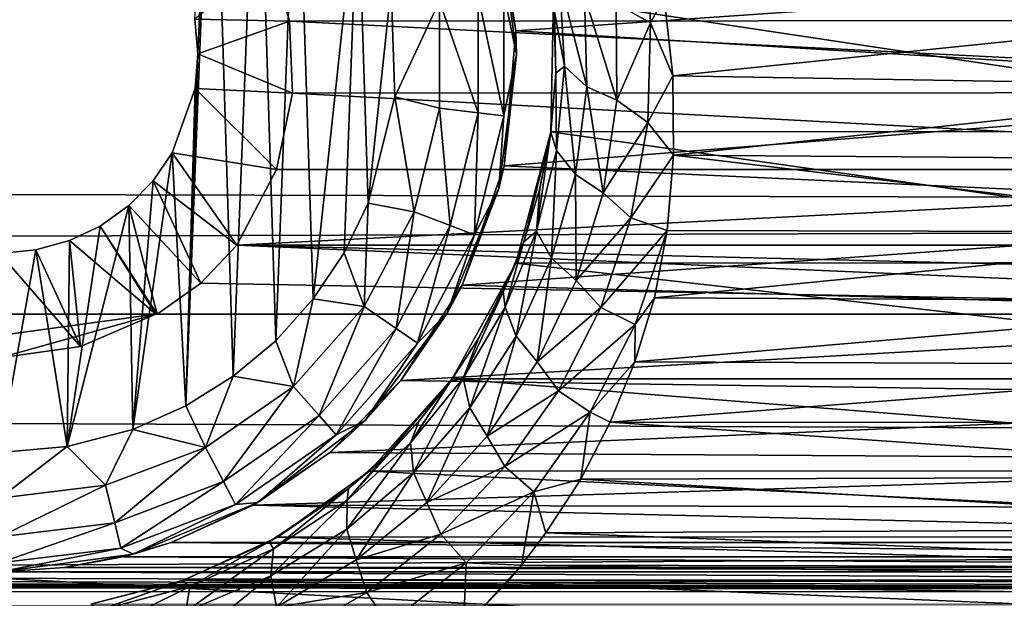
# Model space of a CAD drawing. Header units: metres. Extents: x -95 to 103, y -12 to 12.
# Tile 317 of 520: x -24.15 to -21.67, y -8.51 to -7.05. Entities that reach past the tile are written whole.
import ezdxf

# ---------------------------------------------------------------- set-up
doc = ezdxf.new("R2010")
doc.units = ezdxf.units.M
doc.layers.add('solid_P74500', color=7, linetype='CONTINUOUS')
doc.layers.add('solid_P74500_01', color=7, linetype='CONTINUOUS')

msp = doc.modelspace()

# ---------------------------------------------------------------- linework, layer by layer
at = {"layer": 'solid_P74500'}
for points in [[(-11.7, -9.123637, 0.5), (-88, -5.05, 0.5), (-88, -9.123637, 0.5)], [(-11.7, -9.123637, 0.5), (-12.2, -5.05, 0.5), (-88, -5.05, 0.5)], [(-19.663668, -5.295372, -1.8), (-19.442997, -5.406663, -1.8), (-85.675003, -7.792304, -1.8)], [(-24.196892, -5.444916, -1.8), (-19.663668, -5.295372, -1.8), (-85.675003, -7.792304, -1.8)], [(-19.442997, -5.406663, -1.8), (-19.196892, -5.444916, -1.8), (-85.675003, -7.792304, -1.8)], [(-16.783161, -6, -1.8), (-85.675003, -7.792304, -1.8), (-19.196892, -5.444916, -1.8)], [(92.5, -6.166949, 10.871941), (-94.018356, -5.654152, 11.148119), (-94.018356, -7.322209, 10.130905)], [(-16.74332, -6.246104, -1.8), (-85.675003, -7.792304, -1.8), (-16.783161, -6, -1.8)], [(92.5, -7.774915, 9.787399), (92.5, -6.166949, 10.871941), (-94.018356, -7.322209, 10.130905)], [(-16.74332, -6.246104, -1.8), (-16.630293, -6.464035, -1.8), (-85.675003, -7.792304, -1.8)], [(-23.663015, -6.296785, -11.8), (-23.731501, -8.022584, -11.8), (-23.70072, -7.137952, -11.8)], [(-23.663015, -6.296785, -11.8), (-23.611973, -7.948541, -11.8), (-23.731501, -8.022584, -11.8)], [(-23.663015, -6.296785, -11.8), (-23.70072, -7.137952, -11.8), (-23.708231, -7.050595, -11.8)], [(-23.663015, -6.296785, -11.8), (-23.550756, -6.379436, -11.8), (-23.611973, -7.948541, -11.8)], [(-23.550756, -6.379436, -11.8), (-23.505365, -7.859296, -11.8), (-23.611973, -7.948541, -11.8)], [(-23.550756, -6.379436, -11.8), (-23.451893, -6.47681, -11.8), (-23.505365, -7.859296, -11.8)], [(-16.630293, -6.464035, -1.8), (-16.456795, -6.635807, -1.8), (-85.675003, -7.792304, -1.8)], [(-23.451893, -6.47681, -11.8), (-23.411119, -7.75403, -11.8), (-23.505365, -7.859296, -11.8)], [(-23.451893, -6.47681, -11.8), (-23.298901, -6.706655, -11.8), (-23.411119, -7.75403, -11.8)], [(-16.456795, -6.635807, -1.8), (-16.239395, -6.74545, -1.8), (-85.675003, -7.792304, -1.8)], [(-23.298901, -6.706655, -11.8), (-23.33312, -7.638491, -11.8), (-23.411119, -7.75403, -11.8)], [(-23.298901, -6.706655, -11.8), (-23.272678, -7.51358, -11.8), (-23.33312, -7.638491, -11.8)], [(-23.298901, -6.706655, -11.8), (-23.214642, -6.969674, -11.8), (-23.272678, -7.51358, -11.8)], [(-16.239395, -6.74545, -1.8), (-15.996938, -6.783135, -1.8), (-85.675003, -7.792304, -1.8)], [(-20.479868, -6.912105, -7.087511), (-22.901663, -7.079847, -6.919954), (-22.958427, -6.754923, -7.237473)], [(-22.944296, -6.803535, -11.5), (-22.958427, -6.754923, -7.237473), (-22.901663, -7.079847, -6.919954)], [(-15.996938, -6.783135, -1.8), (-14.325, -7.792304, -1.8), (-85.675003, -7.792304, -1.8)], [(-22.944296, -6.803535, -11.5), (-22.901663, -7.079847, -6.919954), (-22.9, -7.14, -11.5)], [(-22.944296, -6.803535, -11.5), (-22.9, -7.14, -11.5), (-22.932058, -6.986044, -11.614588)], [(-22.649437, -7.01205, -10.315083), (-22.573818, -6.807538, -10.483674), (-22.563505, -7.059977, -10.311169)], [(-22.563505, -7.059977, -10.311169), (-22.573818, -6.807538, -10.483674), (-22.528345, -6.995755, -10.359026)], [(-23.708231, -7.050595, -11.8), (-23.470367, -7.055848, -5.089697), (-23.516211, -6.893729, -5.307212)], [(-23.516211, -6.893729, -5.307212), (-19.92926, -7.053593, -5.092822), (-19.88271, -6.891102, -5.310623)], [(-23.516211, -6.893729, -5.307212), (-23.470367, -7.055848, -5.089697), (-19.92926, -7.053593, -5.092822)], [(-20.479868, -6.912105, -7.087511), (-20.497097, -7.226824, -6.766446), (-22.901663, -7.079847, -6.919954)], [(-22.791502, -6.951386, -10.188494), (-22.779131, -7.169089, -10.008069), (-22.804144, -7.032359, -9.98555)], [(-22.723185, -7.220601, -10.081889), (-22.779131, -7.169089, -10.008069), (-22.791502, -6.951386, -10.188494)], [(-22.728838, -6.991468, -10.263994), (-22.723185, -7.220601, -10.081889), (-22.791502, -6.951386, -10.188494)], [(-23.214642, -6.969674, -11.8), (-23.205721, -7.245715, -11.8), (-23.272678, -7.51358, -11.8)], [(-23.093323, -7.005625, -11.777164), (-23.205721, -7.245715, -11.8), (-23.214642, -6.969674, -11.8)], [(-22.996624, -6.993884, -11.712049), (-22.996624, -7.286117, -11.712049), (-23.093323, -7.005625, -11.777164)], [(-22.932058, -6.986044, -11.614588), (-22.932058, -7.293956, -11.614588), (-22.996624, -6.993884, -11.712049)], [(-22.932058, -7.293956, -11.614588), (-22.996624, -7.286117, -11.712049), (-22.996624, -6.993884, -11.712049)], [(-22.9, -7.14, -11.5), (-22.932058, -7.293956, -11.614588), (-22.932058, -6.986044, -11.614588)], [(-20.586447, -7.333337, -8.858452), (-22.807261, -6.998838, -9.125035), (-22.813648, -7.334234, -8.857709)], [(-22.800766, -7.186298, -9.850593), (-22.813648, -7.334234, -8.857709), (-22.807261, -6.998838, -9.125035)], [(-20.586447, -7.333337, -8.858452), (-20.592617, -6.99762, -9.125969), (-22.807261, -6.998838, -9.125035)], [(-22.800766, -7.186298, -9.850593), (-22.807261, -6.998838, -9.125035), (-22.804144, -7.032359, -9.98555)], [(-22.728838, -6.991468, -10.263994), (-22.649437, -7.01205, -10.315083), (-22.647764, -7.254578, -10.131841)], [(-22.728838, -6.991468, -10.263994), (-22.647764, -7.254578, -10.131841), (-22.723185, -7.220601, -10.081889)], [(-22.563505, -7.059977, -10.311169), (-22.528345, -6.995755, -10.359026), (-22.50672, -7.193116, -10.222968)], [(-20.873526, -7.026005, -10.338532), (-22.50672, -7.193116, -10.222968), (-22.528345, -6.995755, -10.359026)], [(-23.093323, -7.005625, -11.777164), (-23.093323, -7.274375, -11.777164), (-23.205721, -7.245715, -11.8)], [(-22.996624, -7.286117, -11.712049), (-23.093323, -7.274375, -11.777164), (-23.093323, -7.005625, -11.777164)], [(-22.647764, -7.254578, -10.131841), (-22.649437, -7.01205, -10.315083), (-22.563505, -7.059977, -10.311169)], [(-20.873526, -7.026005, -10.338532), (-20.896179, -7.219656, -10.204243), (-22.50672, -7.193116, -10.222968)], [(-23.708231, -7.050595, -11.8), (-23.70072, -7.137952, -11.8), (-23.470367, -7.055848, -5.089697)], [(-23.470367, -7.055848, -5.089697), (-19.937403, -7.234941, -4.831732), (-19.92926, -7.053593, -5.092822)], [(-22.779131, -7.169089, -10.008069), (-22.800766, -7.186298, -9.850593), (-22.804144, -7.032359, -9.98555)], [(-23.70072, -7.137952, -11.8), (-23.462757, -7.236759, -4.829008), (-23.470367, -7.055848, -5.089697)], [(-23.470367, -7.055848, -5.089697), (-23.462757, -7.236759, -4.829008), (-19.937403, -7.234941, -4.831732)], [(-22.647764, -7.254578, -10.131841), (-22.563505, -7.059977, -10.311169), (-22.569752, -7.310497, -10.129162)], [(-22.569752, -7.310497, -10.129162), (-22.563505, -7.059977, -10.311169), (-22.50672, -7.193116, -10.222968)], [(-20.497097, -7.226824, -6.766446), (-22.930643, -7.419484, -6.554484), (-22.901663, -7.079847, -6.919954)], [(-22.9, -7.14, -11.5), (-22.901663, -7.079847, -6.919954), (-22.930643, -7.419484, -6.554484)], [(-23.731501, -8.022584, -11.8), (-23.707512, -7.225389, -11.8), (-23.70072, -7.137952, -11.8)], [(-23.70072, -7.137952, -11.8), (-23.707512, -7.225389, -11.8), (-23.462757, -7.236759, -4.829008)], [(-22.9, -7.14, -11.5), (-22.930643, -7.419484, -6.554484), (-22.944296, -7.476465, -11.5)], [(-22.9, -7.14, -11.5), (-22.944296, -7.476465, -11.5), (-22.932058, -7.293956, -11.614588)], [(-22.779131, -7.169089, -10.008069), (-22.799307, -7.380833, -9.821578), (-22.800766, -7.186298, -9.850593)], [(-22.751802, -7.441659, -9.894217), (-22.799307, -7.380833, -9.821578), (-22.779131, -7.169089, -10.008069)], [(-22.723185, -7.220601, -10.081889), (-22.751802, -7.441659, -9.894217), (-22.779131, -7.169089, -10.008069)], [(-22.813675, -7.335206, -9.716931), (-22.813648, -7.334234, -8.857709), (-22.800766, -7.186298, -9.850593)], [(-22.799307, -7.380833, -9.821578), (-22.813675, -7.335206, -9.716931), (-22.800766, -7.186298, -9.850593)], [(-22.569752, -7.310497, -10.129162), (-22.50672, -7.193116, -10.222968), (-22.505617, -7.392566, -10.079681)], [(-20.896179, -7.219656, -10.204243), (-22.505617, -7.392566, -10.079681), (-22.50672, -7.193116, -10.222968)], [(-23.707512, -7.225389, -11.8), (-23.765335, -7.386765, -11.8), (-23.503441, -7.428859, -4.52792)], [(-23.731501, -8.022584, -11.8), (-23.765335, -7.386765, -11.8), (-23.707512, -7.225389, -11.8)], [(-23.707512, -7.225389, -11.8), (-23.503441, -7.428859, -4.52792), (-23.462757, -7.236759, -4.829008)], [(-20.497097, -7.226824, -6.766446), (-20.438789, -7.534208, -6.422535), (-22.930643, -7.419484, -6.554484)], [(-22.723185, -7.220601, -10.081889), (-22.682379, -7.487505, -9.943369), (-22.751802, -7.441659, -9.894217)], [(-22.723185, -7.220601, -10.081889), (-22.647764, -7.254578, -10.131841), (-22.682379, -7.487505, -9.943369)], [(-20.896179, -7.219656, -10.204243), (-20.898142, -7.404456, -10.07095), (-22.505617, -7.392566, -10.079681)], [(-23.462757, -7.236759, -4.829008), (-23.503441, -7.428859, -4.52792), (-19.896606, -7.428674, -4.528224)], [(-23.462757, -7.236759, -4.829008), (-19.896606, -7.428674, -4.528224), (-19.937403, -7.234941, -4.831732)], [(-23.157639, -7.535316, -11.777164), (-23.272678, -7.51358, -11.8), (-23.205721, -7.245715, -11.8)], [(-23.093323, -7.274375, -11.777164), (-23.157639, -7.535316, -11.777164), (-23.205721, -7.245715, -11.8)], [(-23.066559, -7.569858, -11.712049), (-23.157639, -7.535316, -11.777164), (-23.093323, -7.274375, -11.777164)], [(-22.996624, -7.286117, -11.712049), (-23.066559, -7.569858, -11.712049), (-23.093323, -7.274375, -11.777164)], [(-22.682379, -7.487505, -9.943369), (-22.647764, -7.254578, -10.131841), (-22.569752, -7.310497, -10.129162)], [(-23.005747, -7.59292, -11.614588), (-23.066559, -7.569858, -11.712049), (-22.996624, -7.286117, -11.712049)], [(-22.932058, -7.293956, -11.614588), (-23.005747, -7.59292, -11.614588), (-22.996624, -7.286117, -11.712049)], [(-22.944296, -7.476465, -11.5), (-23.005747, -7.59292, -11.614588), (-22.932058, -7.293956, -11.614588)], [(92.5, -7.774915, 9.787399), (-94.018356, -7.322209, 10.130905), (-94.018356, -8.811388, 8.866197)], [(-22.682379, -7.487505, -9.943369), (-22.569752, -7.310497, -10.129162), (-22.61249, -7.550188, -9.942719)], [(-22.61249, -7.550188, -9.942719), (-22.569752, -7.310497, -10.129162), (-22.505617, -7.392566, -10.079681)], [(-20.498732, -7.66248, -8.575336), (-22.813648, -7.334234, -8.857709), (-22.901981, -7.664145, -8.573849)], [(-22.881287, -7.610103, -9.453986), (-22.901981, -7.664145, -8.573849), (-22.813648, -7.334234, -8.857709)], [(-22.881287, -7.610103, -9.453986), (-22.813648, -7.334234, -8.857709), (-22.841045, -7.476516, -9.58516)], [(-22.849625, -7.583471, -9.631876), (-22.841045, -7.476516, -9.58516), (-22.813675, -7.335206, -9.716931)], [(-22.799307, -7.380833, -9.821578), (-22.849625, -7.583471, -9.631876), (-22.813675, -7.335206, -9.716931)], [(-22.841045, -7.476516, -9.58516), (-22.813648, -7.334234, -8.857709), (-22.813675, -7.335206, -9.716931)], [(-20.498732, -7.66248, -8.575336), (-20.586447, -7.333337, -8.858452), (-22.813648, -7.334234, -8.857709)], [(-23.864315, -8.081974, -11.8), (-23.813555, -7.457164, -11.8), (-23.765335, -7.386765, -11.8)], [(-23.731501, -8.022584, -11.8), (-23.864315, -8.081974, -11.8), (-23.765335, -7.386765, -11.8)], [(-23.765335, -7.386765, -11.8), (-23.813555, -7.457164, -11.8), (-23.603058, -7.619055, -4.2)], [(-23.765335, -7.386765, -11.8), (-23.603058, -7.619055, -4.2), (-23.503441, -7.428859, -4.52792)], [(-22.811712, -7.65134, -9.703913), (-22.849625, -7.583471, -9.631876), (-22.799307, -7.380833, -9.821578)], [(-22.751802, -7.441659, -9.894217), (-22.811712, -7.65134, -9.703913), (-22.799307, -7.380833, -9.821578)], [(-22.61249, -7.550188, -9.942719), (-22.505617, -7.392566, -10.079681), (-22.52124, -7.581886, -9.938058)], [(-20.878618, -7.586365, -9.93464), (-22.52124, -7.581886, -9.938058), (-22.505617, -7.392566, -10.079681)], [(-20.898142, -7.404456, -10.07095), (-20.878618, -7.586365, -9.93464), (-22.505617, -7.392566, -10.079681)], [(-20.438789, -7.534208, -6.422535), (-23.036322, -7.719775, -6.19799), (-22.930643, -7.419484, -6.554484)], [(-22.944296, -7.476465, -11.5), (-22.930643, -7.419484, -6.554484), (-23.036322, -7.719775, -6.19799)], [(-23.603058, -7.619055, -4.2), (-19.796942, -7.619055, -4.2), (-19.896606, -7.428674, -4.528224)], [(-23.503441, -7.428859, -4.52792), (-23.603058, -7.619055, -4.2), (-19.896606, -7.428674, -4.528224)], [(-22.751802, -7.441659, -9.894217), (-22.749861, -7.707339, -9.752658), (-22.811712, -7.65134, -9.703913)], [(-22.751802, -7.441659, -9.894217), (-22.682379, -7.487505, -9.943369), (-22.749861, -7.707339, -9.752658)], [(-23.813555, -7.457164, -11.8), (-23.874678, -7.519121, -11.8), (-23.693855, -7.714148, -4.2)], [(-23.864315, -8.081974, -11.8), (-23.874678, -7.519121, -11.8), (-23.813555, -7.457164, -11.8)], [(-23.813555, -7.457164, -11.8), (-23.693855, -7.714148, -4.2), (-23.603058, -7.619055, -4.2)], [(-22.944296, -7.476465, -11.5), (-23.036322, -7.719775, -6.19799), (-23.074167, -7.79, -11.5)], [(-22.944296, -7.476465, -11.5), (-23.074167, -7.79, -11.5), (-23.005747, -7.59292, -11.614588)], [(-22.849625, -7.583471, -9.631876), (-22.881287, -7.610103, -9.453986), (-22.841045, -7.476516, -9.58516)], [(-22.749861, -7.707339, -9.752658), (-22.682379, -7.487505, -9.943369), (-22.61249, -7.550188, -9.942719)], [(-24.029669, -8.125382, -11.8), (-23.946199, -7.570744, -11.8), (-23.874678, -7.519121, -11.8)], [(-23.864315, -8.081974, -11.8), (-24.029669, -8.125382, -11.8), (-23.874678, -7.519121, -11.8)], [(-23.874678, -7.519121, -11.8), (-23.946199, -7.570744, -11.8), (-23.802942, -7.792304, -4.2)], [(-23.874678, -7.519121, -11.8), (-23.802942, -7.792304, -4.2), (-23.693855, -7.714148, -4.2)], [(-23.282534, -7.773282, -11.777164), (-23.33312, -7.638491, -11.8), (-23.272678, -7.51358, -11.8)], [(-23.157639, -7.535316, -11.777164), (-23.282534, -7.773282, -11.777164), (-23.272678, -7.51358, -11.8)], [(-23.202366, -7.828617, -11.712049), (-23.282534, -7.773282, -11.777164), (-23.157639, -7.535316, -11.777164)], [(-23.066559, -7.569858, -11.712049), (-23.202366, -7.828617, -11.712049), (-23.157639, -7.535316, -11.777164)], [(-20.438789, -7.534208, -6.422535), (-20.322247, -7.796174, -6.101778), (-23.036322, -7.719775, -6.19799)], [(-24.029669, -8.125382, -11.8), (-24.023687, -7.607516, -11.8), (-23.946199, -7.570744, -11.8)], [(-23.946199, -7.570744, -11.8), (-24.023687, -7.607516, -11.8), (-23.806299, -7.792304, -4.3)], [(-23.946199, -7.570744, -11.8), (-23.806299, -7.792304, -4.3), (-23.802942, -7.792304, -4.2)], [(-23.14884, -7.865563, -11.614588), (-23.202366, -7.828617, -11.712049), (-23.066559, -7.569858, -11.712049)], [(-23.005747, -7.59292, -11.614588), (-23.14884, -7.865563, -11.614588), (-23.066559, -7.569858, -11.712049)], [(-22.749861, -7.707339, -9.752658), (-22.61249, -7.550188, -9.942719), (-22.688335, -7.775744, -9.754708)], [(-22.688335, -7.775744, -9.754708), (-22.61249, -7.550188, -9.942719), (-22.52124, -7.581886, -9.938058)], [(-23.074167, -7.79, -11.5), (-23.14884, -7.865563, -11.614588), (-23.005747, -7.59292, -11.614588)], [(-22.849625, -7.583471, -9.631876), (-22.928406, -7.774872, -9.441754), (-22.881287, -7.610103, -9.453986)], [(-22.900726, -7.847462, -9.513848), (-22.928406, -7.774872, -9.441754), (-22.849625, -7.583471, -9.631876)], [(-22.811712, -7.65134, -9.703913), (-22.900726, -7.847462, -9.513848), (-22.849625, -7.583471, -9.631876)], [(-22.688335, -7.775744, -9.754708), (-22.52124, -7.581886, -9.938058), (-22.601965, -7.818579, -9.751169)], [(-22.601965, -7.818579, -9.751169), (-22.52124, -7.581886, -9.938058), (-22.55304, -7.75146, -9.806369)], [(-20.878618, -7.586365, -9.93464), (-22.55304, -7.75146, -9.806369), (-22.52124, -7.581886, -9.938058)], [(-20.878618, -7.586365, -9.93464), (-20.842899, -7.76013, -9.799509), (-22.55304, -7.75146, -9.806369)], [(-23.99567, -7.873975, -4.3), (-24.023687, -7.607516, -11.8), (-24.108171, -7.630482, -11.8)], [(-24.029669, -8.125382, -11.8), (-24.108171, -7.630482, -11.8), (-24.023687, -7.607516, -11.8)], [(-23.99567, -7.873975, -4.3), (-23.806299, -7.792304, -4.3), (-24.023687, -7.607516, -11.8)], [(-23.693855, -7.714148, -4.2), (-19.597059, -7.792304, -4.2), (-23.603058, -7.619055, -4.2)], [(-19.706144, -7.714148, -4.2), (-23.603058, -7.619055, -4.2), (-19.597059, -7.792304, -4.2)], [(-19.706144, -7.714148, -4.2), (-19.796942, -7.619055, -4.2), (-23.603058, -7.619055, -4.2)], [(-22.93313, -7.735852, -9.327235), (-22.901981, -7.664145, -8.573849), (-22.881287, -7.610103, -9.453986)], [(-22.928406, -7.774872, -9.441754), (-22.93313, -7.735852, -9.327235), (-22.881287, -7.610103, -9.453986)], [(-23.99567, -7.873975, -4.3), (-24.108171, -7.630482, -11.8), (-24.200001, -7.64, -11.8)], [(-24.200001, -8.14, -11.8), (-24.200001, -7.64, -11.8), (-24.108171, -7.630482, -11.8)], [(-24.029669, -8.125382, -11.8), (-24.200001, -8.14, -11.8), (-24.108171, -7.630482, -11.8)], [(-23.99567, -7.873975, -4.3), (-24.200001, -7.64, -11.8), (-24.200001, -7.901906, -4.3)], [(-23.282534, -7.773282, -11.777164), (-23.411119, -7.75403, -11.8), (-23.33312, -7.638491, -11.8)], [(-20.338629, -7.95457, -8.305107), (-22.901981, -7.664145, -8.573849), (-23.061813, -7.955187, -8.304517)], [(-22.995277, -7.853193, -9.206408), (-23.061813, -7.955187, -8.304517), (-22.901981, -7.664145, -8.573849)], [(-22.995277, -7.853193, -9.206408), (-22.901981, -7.664145, -8.573849), (-22.93313, -7.735852, -9.327235)], [(-20.338629, -7.95457, -8.305107), (-20.498732, -7.66248, -8.575336), (-22.901981, -7.664145, -8.573849)], [(-22.811712, -7.65134, -9.703913), (-22.847647, -7.911808, -9.562632), (-22.900726, -7.847462, -9.513848)], [(-22.811712, -7.65134, -9.703913), (-22.749861, -7.707339, -9.752658), (-22.847647, -7.911808, -9.562632)], [(-23.693855, -7.714148, -4.2), (-23.802942, -7.792304, -4.2), (-19.597059, -7.792304, -4.2)], [(-20.322247, -7.796174, -6.101778), (-23.190538, -7.959395, -5.887106), (-23.036322, -7.719775, -6.19799)], [(-23.074167, -7.79, -11.5), (-23.036322, -7.719775, -6.19799), (-23.190538, -7.959395, -5.887106)], [(-22.847647, -7.911808, -9.562632), (-22.749861, -7.707339, -9.752658), (-22.688335, -7.775744, -9.754708)], [(-23.034235, -7.95298, -9.254184), (-22.995277, -7.853193, -9.206408), (-22.93313, -7.735852, -9.327235)], [(-22.928406, -7.774872, -9.441754), (-23.034235, -7.95298, -9.254184), (-22.93313, -7.735852, -9.327235)], [(-23.460747, -7.974443, -11.777164), (-23.505365, -7.859296, -11.8), (-23.411119, -7.75403, -11.8)], [(-23.282534, -7.773282, -11.777164), (-23.460747, -7.974443, -11.777164), (-23.411119, -7.75403, -11.8)], [(-20.842899, -7.76013, -9.799509), (-22.602083, -7.912514, -9.676887), (-22.55304, -7.75146, -9.806369)], [(-22.601965, -7.818579, -9.751169), (-22.55304, -7.75146, -9.806369), (-22.602083, -7.912514, -9.676887)], [(-20.842899, -7.76013, -9.799509), (-20.795908, -7.919369, -9.671277), (-22.602083, -7.912514, -9.676887)], [(92.5, -9.19602, 8.466393), (92.5, -7.774915, 9.787399), (-94.018356, -8.811388, 8.866197)], [(-85.675003, -7.792304, -4.2), (-14.325, -7.792304, -1.8), (-84.597061, -7.792304, -4.2)], [(-85.675003, -7.792304, -4.2), (-85.675003, -7.792304, -1.8), (-14.325, -7.792304, -1.8)], [(-14.325, -7.792304, -1.8), (-83.80294, -7.792304, -4.2), (-84.597061, -7.792304, -4.2)], [(-79.597061, -7.792304, -4.2), (-83.80294, -7.792304, -4.2), (-14.325, -7.792304, -1.8)], [(-78.80294, -7.792304, -4.2), (-79.597061, -7.792304, -4.2), (-14.325, -7.792304, -1.8)], [(-74.597061, -7.792304, -4.2), (-78.80294, -7.792304, -4.2), (-14.325, -7.792304, -1.8)], [(-73.80294, -7.792304, -4.2), (-74.597061, -7.792304, -4.2), (-14.325, -7.792304, -1.8)], [(-69.597061, -7.792304, -4.2), (-73.80294, -7.792304, -4.2), (-14.325, -7.792304, -1.8)], [(-68.80294, -7.792304, -4.2), (-69.597061, -7.792304, -4.2), (-14.325, -7.792304, -1.8)], [(-64.597061, -7.792304, -4.2), (-68.80294, -7.792304, -4.2), (-14.325, -7.792304, -1.8)], [(-63.80294, -7.792304, -4.2), (-64.597061, -7.792304, -4.2), (-14.325, -7.792304, -1.8)], [(-59.597057, -7.792304, -4.2), (-63.80294, -7.792304, -4.2), (-14.325, -7.792304, -1.8)], [(-58.80294, -7.792304, -4.2), (-59.597057, -7.792304, -4.2), (-14.325, -7.792304, -1.8)], [(-54.597057, -7.792304, -4.2), (-58.80294, -7.792304, -4.2), (-14.325, -7.792304, -1.8)], [(-53.80294, -7.792304, -4.2), (-54.597057, -7.792304, -4.2), (-14.325, -7.792304, -1.8)], [(-49.597057, -7.792304, -4.2), (-53.80294, -7.792304, -4.2), (-14.325, -7.792304, -1.8)], [(-48.80294, -7.792304, -4.2), (-49.597057, -7.792304, -4.2), (-14.325, -7.792304, -1.8)], [(-44.597057, -7.792304, -4.2), (-48.80294, -7.792304, -4.2), (-14.325, -7.792304, -1.8)], [(-43.80294, -7.792304, -4.2), (-44.597057, -7.792304, -4.2), (-14.325, -7.792304, -1.8)], [(-39.597057, -7.792304, -4.2), (-43.80294, -7.792304, -4.2), (-14.325, -7.792304, -1.8)], [(-38.80294, -7.792304, -4.2), (-39.597057, -7.792304, -4.2), (-14.325, -7.792304, -1.8)], [(-34.597057, -7.792304, -4.2), (-38.80294, -7.792304, -4.2), (-14.325, -7.792304, -1.8)], [(-33.80294, -7.792304, -4.2), (-34.597057, -7.792304, -4.2), (-14.325, -7.792304, -1.8)], [(-29.597059, -7.792304, -4.2), (-33.80294, -7.792304, -4.2), (-14.325, -7.792304, -1.8)], [(-29.5937, -7.792304, -4.3), (-29.597059, -7.792304, -4.2), (-14.325, -7.792304, -1.8)], [(-28.802942, -7.792304, -4.2), (-29.5937, -7.792304, -4.3), (-14.325, -7.792304, -1.8)], [(-24.597059, -7.792304, -4.2), (-28.802942, -7.792304, -4.2), (-14.325, -7.792304, -1.8)], [(-24.5937, -7.792304, -4.3), (-24.597059, -7.792304, -4.2), (-14.325, -7.792304, -1.8)], [(-23.802942, -7.792304, -4.2), (-24.5937, -7.792304, -4.3), (-14.325, -7.792304, -1.8)], [(-23.802942, -7.792304, -4.2), (-23.806299, -7.792304, -4.3), (-24.5937, -7.792304, -4.3)], [(-24.404331, -7.873975, -4.3), (-24.5937, -7.792304, -4.3), (-23.806299, -7.792304, -4.3)], [(-24.404331, -7.873975, -4.3), (-23.806299, -7.792304, -4.3), (-24.200001, -7.901906, -4.3)], [(-23.99567, -7.873975, -4.3), (-24.200001, -7.901906, -4.3), (-23.806299, -7.792304, -4.3)], [(-19.597059, -7.792304, -4.2), (-23.802942, -7.792304, -4.2), (-14.325, -7.792304, -1.8)], [(-23.396152, -8.047357, -11.712049), (-23.460747, -7.974443, -11.777164), (-23.282534, -7.773282, -11.777164)], [(-23.202366, -7.828617, -11.712049), (-23.396152, -8.047357, -11.712049), (-23.282534, -7.773282, -11.777164)], [(-23.074167, -7.79, -11.5), (-23.190538, -7.959395, -5.887106), (-23.280762, -8.059238, -11.5)], [(-23.074167, -7.79, -11.5), (-23.280762, -8.059238, -11.5), (-23.14884, -7.865563, -11.614588)], [(-20.322247, -7.796174, -6.101778), (-20.171841, -8.003438, -5.827114), (-23.190538, -7.959395, -5.887106)], [(-23.016909, -8.027936, -9.32708), (-23.034235, -7.95298, -9.254184), (-22.928406, -7.774872, -9.441754)], [(-22.900726, -7.847462, -9.513848), (-23.016909, -8.027936, -9.32708), (-22.928406, -7.774872, -9.441754)], [(-22.847647, -7.911808, -9.562632), (-22.688335, -7.775744, -9.754708), (-22.794668, -7.984962, -9.567945)], [(-22.794668, -7.984962, -9.567945), (-22.688335, -7.775744, -9.754708), (-22.601965, -7.818579, -9.751169)], [(-22.794668, -7.984962, -9.567945), (-22.601965, -7.818579, -9.751169), (-22.714483, -8.038312, -9.565677)], [(-22.714483, -8.038312, -9.565677), (-22.601965, -7.818579, -9.751169), (-22.602083, -7.912514, -9.676887)], [(-23.353024, -8.096038, -11.614588), (-23.396152, -8.047357, -11.712049), (-23.202366, -7.828617, -11.712049)], [(-23.14884, -7.865563, -11.614588), (-23.353024, -8.096038, -11.614588), (-23.202366, -7.828617, -11.712049)], [(-23.460747, -7.974443, -11.777164), (-23.611973, -7.948541, -11.8), (-23.505365, -7.859296, -11.8)], [(-23.280762, -8.059238, -11.5), (-23.353024, -8.096038, -11.614588), (-23.14884, -7.865563, -11.614588)], [(-23.066139, -7.961195, -9.089931), (-23.061813, -7.955187, -8.304517), (-22.995277, -7.853193, -9.206408)], [(-23.034235, -7.95298, -9.254184), (-23.066139, -7.961195, -9.089931), (-22.995277, -7.853193, -9.206408)], [(-22.900726, -7.847462, -9.513848), (-22.973431, -8.098743, -9.376405), (-23.016909, -8.027936, -9.32708)], [(-22.900726, -7.847462, -9.513848), (-22.847647, -7.911808, -9.562632), (-22.973431, -8.098743, -9.376405)], [(-22.973431, -8.098743, -9.376405), (-22.847647, -7.911808, -9.562632), (-22.794668, -7.984962, -9.567945)], [(-22.714483, -8.038312, -9.565677), (-22.602083, -7.912514, -9.676887), (-22.664406, -8.064126, -9.550909)], [(-20.795908, -7.919369, -9.671277), (-22.664406, -8.064126, -9.550909), (-22.602083, -7.912514, -9.676887)], [(-20.795908, -7.919369, -9.671277), (-20.7356, -8.065351, -9.549876), (-22.664406, -8.064126, -9.550909)], [(-23.681925, -8.12711, -11.777164), (-23.731501, -8.022584, -11.8), (-23.611973, -7.948541, -11.8)], [(-23.460747, -7.974443, -11.777164), (-23.681925, -8.12711, -11.777164), (-23.611973, -7.948541, -11.8)], [(-20.171841, -8.003438, -5.827114), (-23.36883, -8.13967, -5.635226), (-23.190538, -7.959395, -5.887106)], [(-23.280762, -8.059238, -11.5), (-23.190538, -7.959395, -5.887106), (-23.36883, -8.13967, -5.635226)], [(-20.130774, -8.185938, -8.077154), (-23.061813, -7.955187, -8.304517), (-23.269949, -8.186581, -8.076503)], [(-23.230818, -8.15029, -8.879544), (-23.269949, -8.186581, -8.076503), (-23.061813, -7.955187, -8.304517)], [(-23.230818, -8.15029, -8.879544), (-23.061813, -7.955187, -8.304517), (-23.144922, -8.060223, -8.980371)], [(-23.034235, -7.95298, -9.254184), (-23.166611, -8.11551, -9.07308), (-23.066139, -7.961195, -9.089931)], [(-23.159124, -8.190466, -9.147635), (-23.166611, -8.11551, -9.07308), (-23.034235, -7.95298, -9.254184)], [(-23.166611, -8.11551, -9.07308), (-23.144922, -8.060223, -8.980371), (-23.066139, -7.961195, -9.089931)], [(-23.016909, -8.027936, -9.32708), (-23.159124, -8.190466, -9.147635), (-23.034235, -7.95298, -9.254184)], [(-23.144922, -8.060223, -8.980371), (-23.061813, -7.955187, -8.304517), (-23.066139, -7.961195, -9.089931)], [(-20.130774, -8.185938, -8.077154), (-20.338629, -7.95457, -8.305107), (-23.061813, -7.955187, -8.304517)], [(-23.636656, -8.213364, -11.712049), (-23.681925, -8.12711, -11.777164), (-23.460747, -7.974443, -11.777164)], [(-23.396152, -8.047357, -11.712049), (-23.636656, -8.213364, -11.712049), (-23.460747, -7.974443, -11.777164)], [(-22.973431, -8.098743, -9.376405), (-22.794668, -7.984962, -9.567945), (-22.929131, -8.175657, -9.385506)], [(-22.929131, -8.175657, -9.385506), (-22.794668, -7.984962, -9.567945), (-22.714483, -8.038312, -9.565677)], [(-20.171841, -8.003438, -5.827114), (-20.004206, -8.161397, -5.603642), (-23.36883, -8.13967, -5.635226)], [(-23.681925, -8.12711, -11.777164), (-23.864315, -8.081974, -11.8), (-23.731501, -8.022584, -11.8)], [(-23.016909, -8.027936, -9.32708), (-23.125654, -8.26578, -9.198084), (-23.159124, -8.190466, -9.147635)], [(-23.016909, -8.027936, -9.32708), (-22.973431, -8.098743, -9.376405), (-23.125654, -8.26578, -9.198084)], [(-22.929131, -8.175657, -9.385506), (-22.714483, -8.038312, -9.565677), (-22.856455, -8.238772, -9.384663)], [(-22.856455, -8.238772, -9.384663), (-22.714483, -8.038312, -9.565677), (-22.738468, -8.207427, -9.428051)], [(-22.714483, -8.038312, -9.565677), (-22.664406, -8.064126, -9.550909), (-22.738468, -8.207427, -9.428051)], [(-23.60643, -8.270952, -11.614588), (-23.636656, -8.213364, -11.712049), (-23.396152, -8.047357, -11.712049)], [(-23.353024, -8.096038, -11.614588), (-23.60643, -8.270952, -11.614588), (-23.396152, -8.047357, -11.712049)], [(-23.280762, -8.059238, -11.5), (-23.36883, -8.13967, -5.635226), (-23.549999, -8.265833, -11.5)], [(-23.280762, -8.059238, -11.5), (-23.549999, -8.265833, -11.5), (-23.353024, -8.096038, -11.614588)], [(-23.325354, -8.259859, -8.903111), (-23.230818, -8.15029, -8.879544), (-23.144922, -8.060223, -8.980371)], [(-23.166611, -8.11551, -9.07308), (-23.325354, -8.259859, -8.903111), (-23.144922, -8.060223, -8.980371)], [(-20.663025, -8.201603, -9.433118), (-22.738468, -8.207427, -9.428051), (-22.664406, -8.064126, -9.550909)], [(-20.7356, -8.065351, -9.549876), (-20.663025, -8.201603, -9.433118), (-22.664406, -8.064126, -9.550909)], [(-23.93321, -8.222411, -11.777164), (-24.029669, -8.125382, -11.8), (-23.864315, -8.081974, -11.8)], [(-23.681925, -8.12711, -11.777164), (-23.93321, -8.222411, -11.777164), (-23.864315, -8.081974, -11.8)], [(-23.549999, -8.265833, -11.5), (-23.60643, -8.270952, -11.614588), (-23.353024, -8.096038, -11.614588)], [(-23.326452, -8.332482, -8.980294), (-23.325354, -8.259859, -8.903111), (-23.166611, -8.11551, -9.07308)], [(-23.159124, -8.190466, -9.147635), (-23.326452, -8.332482, -8.980294), (-23.166611, -8.11551, -9.07308)], [(-23.125654, -8.26578, -9.198084), (-22.973431, -8.098743, -9.376405), (-22.929131, -8.175657, -9.385506)], [(-24.200001, -8.254805, -11.777164), (-24.200001, -8.14, -11.8), (-24.029669, -8.125382, -11.8)], [(-23.93321, -8.222411, -11.777164), (-24.200001, -8.254805, -11.777164), (-24.029669, -8.125382, -11.8)], [(-23.909899, -8.316991, -11.712049), (-23.93321, -8.222411, -11.777164), (-23.681925, -8.12711, -11.777164)], [(-23.636656, -8.213364, -11.712049), (-23.909899, -8.316991, -11.712049), (-23.681925, -8.12711, -11.777164)], [(-20.004206, -8.161397, -5.603642), (-23.561792, -8.272575, -5.438244), (-23.36883, -8.13967, -5.635226)], [(-23.549999, -8.265833, -11.5), (-23.36883, -8.13967, -5.635226), (-23.561792, -8.272575, -5.438244)], [(-20.004206, -8.161397, -5.603642), (-19.824001, -8.280449, -5.426179), (-23.561792, -8.272575, -5.438244)], [(-23.325354, -8.259859, -8.903111), (-23.322205, -8.230631, -8.786088), (-23.230818, -8.15029, -8.879544)], [(-23.322205, -8.230631, -8.786088), (-23.269949, -8.186581, -8.076503), (-23.230818, -8.15029, -8.879544)], [(-19.90012, -8.352461, -7.904833), (-23.269949, -8.186581, -8.076503), (-23.500992, -8.353099, -7.904159)], [(-23.322205, -8.230631, -8.786088), (-23.500992, -8.353099, -7.904159), (-23.269949, -8.186581, -8.076503)], [(-23.159124, -8.190466, -9.147635), (-23.302912, -8.410296, -9.032521), (-23.326452, -8.332482, -8.980294)], [(-23.159124, -8.190466, -9.147635), (-23.125654, -8.26578, -9.198084), (-23.302912, -8.410296, -9.032521)], [(-19.90012, -8.352461, -7.904833), (-20.130774, -8.185938, -8.077154), (-23.269949, -8.186581, -8.076503)], [(-23.125654, -8.26578, -9.198084), (-22.929131, -8.175657, -9.385506), (-23.090097, -8.345455, -9.211429)], [(-23.090097, -8.345455, -9.211429), (-22.929131, -8.175657, -9.385506), (-22.856455, -8.238772, -9.384663)], [(-23.894333, -8.380139, -11.614588), (-23.909899, -8.316991, -11.712049), (-23.636656, -8.213364, -11.712049)], [(-23.60643, -8.270952, -11.614588), (-23.894333, -8.380139, -11.614588), (-23.636656, -8.213364, -11.712049)], [(-22.856455, -8.238772, -9.384663), (-22.738468, -8.207427, -9.428051), (-22.825809, -8.342334, -9.308892)], [(-20.579594, -8.331425, -9.318657), (-22.825809, -8.342334, -9.308892), (-22.738468, -8.207427, -9.428051)], [(-20.663025, -8.201603, -9.433118), (-20.579594, -8.331425, -9.318657), (-22.738468, -8.207427, -9.428051)], [(-24.200001, -8.352216, -11.712049), (-24.200001, -8.254805, -11.777164), (-23.93321, -8.222411, -11.777164)], [(-23.909899, -8.316991, -11.712049), (-24.200001, -8.352216, -11.712049), (-23.93321, -8.222411, -11.777164)], [(-23.521461, -8.364575, -8.626894), (-23.500992, -8.353099, -7.904159), (-23.322205, -8.230631, -8.786088)], [(-23.510536, -8.382083, -8.7515), (-23.521461, -8.364575, -8.626894), (-23.322205, -8.230631, -8.786088)], [(-23.325354, -8.259859, -8.903111), (-23.510536, -8.382083, -8.7515), (-23.322205, -8.230631, -8.786088)], [(-23.090097, -8.345455, -9.211429), (-22.856455, -8.238772, -9.384663), (-23.026285, -8.417474, -9.212129)], [(-23.026285, -8.417474, -9.212129), (-22.856455, -8.238772, -9.384663), (-22.887218, -8.422953, -9.236009)], [(-22.856455, -8.238772, -9.384663), (-22.825809, -8.342334, -9.308892), (-22.887218, -8.422953, -9.236009)], [(-23.549999, -8.265833, -11.5), (-23.76824, -8.366207, -5.293069), (-23.863535, -8.395703, -11.5)], [(-23.549999, -8.265833, -11.5), (-23.863535, -8.395703, -11.5), (-23.60643, -8.270952, -11.614588)], [(-23.549999, -8.265833, -11.5), (-23.561792, -8.272575, -5.438244), (-23.76824, -8.366207, -5.293069)], [(-23.517776, -8.450272, -8.832313), (-23.510536, -8.382083, -8.7515), (-23.325354, -8.259859, -8.903111)], [(-23.326452, -8.332482, -8.980294), (-23.517776, -8.450272, -8.832313), (-23.325354, -8.259859, -8.903111)], [(-23.302912, -8.410296, -9.032521), (-23.125654, -8.26578, -9.198084), (-23.090097, -8.345455, -9.211429)], [(-23.863535, -8.395703, -11.5), (-23.894333, -8.380139, -11.614588), (-23.60643, -8.270952, -11.614588)], [(-23.561792, -8.272575, -5.438244), (-19.63176, -8.366207, -5.293069), (-23.76824, -8.366207, -5.293069)], [(-19.824001, -8.280449, -5.426179), (-19.63176, -8.366207, -5.293069), (-23.561792, -8.272575, -5.438244)], [(-24.200001, -8.417253, -11.614588), (-24.200001, -8.352216, -11.712049), (-23.909899, -8.316991, -11.712049)], [(-23.894333, -8.380139, -11.614588), (-24.200001, -8.417253, -11.614588), (-23.909899, -8.316991, -11.712049)], [(-23.326452, -8.332482, -8.980294), (-23.503325, -8.528619, -8.886995), (-23.517776, -8.450272, -8.832313)], [(-23.326452, -8.332482, -8.980294), (-23.302912, -8.410296, -9.032521), (-23.503325, -8.528619, -8.886995)], [(-20.579594, -8.331425, -9.318657), (-20.505951, -8.428061, -9.231348), (-22.825809, -8.342334, -9.308892)], [(-23.890482, -8.402635, -5.250264), (-23.76824, -8.366207, -5.293069), (-19.510967, -8.402259, -5.250598)], [(-23.863535, -8.395703, -11.5), (-23.76824, -8.366207, -5.293069), (-23.890482, -8.402635, -5.250264)], [(-23.76824, -8.366207, -5.293069), (-19.63176, -8.366207, -5.293069), (-19.510967, -8.402259, -5.250598)], [(-23.739166, -8.461981, -8.506459), (-23.736813, -8.461158, -7.788376), (-23.521461, -8.364575, -8.626894)], [(-23.721365, -8.477179, -8.627659), (-23.739166, -8.461981, -8.506459), (-23.521461, -8.364575, -8.626894)], [(-19.664738, -8.460627, -7.788954), (-23.500992, -8.353099, -7.904159), (-23.736813, -8.461158, -7.788376)], [(-23.521461, -8.364575, -8.626894), (-23.736813, -8.461158, -7.788376), (-23.500992, -8.353099, -7.904159)], [(-23.510536, -8.382083, -8.7515), (-23.721365, -8.477179, -8.627659), (-23.521461, -8.364575, -8.626894)], [(-19.664738, -8.460627, -7.788954), (-19.90012, -8.352461, -7.904833), (-23.500992, -8.353099, -7.904159)], [(-23.302912, -8.410296, -9.032521), (-23.090097, -8.345455, -9.211429), (-23.275974, -8.491699, -9.050499)], [(-23.275974, -8.491699, -9.050499), (-23.090097, -8.345455, -9.211429), (-23.026285, -8.417474, -9.212129)], [(-20.505951, -8.428061, -9.231348), (-22.887218, -8.422953, -9.236009), (-22.825809, -8.342334, -9.308892)], [(-24.200001, -8.44, -11.5), (-24.200001, -8.417253, -11.614588), (-23.894333, -8.380139, -11.614588)], [(-23.863535, -8.395703, -11.5), (-24.200001, -8.44, -11.5), (-23.894333, -8.380139, -11.614588)], [(-23.730938, -8.539538, -8.712818), (-23.721365, -8.477179, -8.627659), (-23.510536, -8.382083, -8.7515)], [(-23.517776, -8.450272, -8.832313), (-23.730938, -8.539538, -8.712818), (-23.510536, -8.382083, -8.7515)], [(-23.863535, -8.395703, -11.5), (-24.035109, -8.429509, -5.230221), (-24.200001, -8.44, -5.224123)], [(-23.863535, -8.395703, -11.5), (-24.200001, -8.44, -5.224123), (-24.200001, -8.44, -11.5)], [(-23.863535, -8.395703, -11.5), (-23.890482, -8.402635, -5.250264), (-24.035109, -8.429509, -5.230221)], [(-24.035109, -8.429509, -5.230221), (-23.890482, -8.402635, -5.250264), (-19.367102, -8.429217, -5.230403)], [(-23.890482, -8.402635, -5.250264), (-19.510967, -8.402259, -5.250598), (-19.367102, -8.429217, -5.230403)], [(-23.503325, -8.528619, -8.886995), (-23.302912, -8.410296, -9.032521), (-23.275974, -8.491699, -9.050499)], [(-13, -8.49261, -5.204592), (-87, -8.469423, -5.211133), (-59.200001, -8.44, -5.224123)], [(-13, -8.49261, -5.204592), (-59.200001, -8.44, -5.224123), (-54.200001, -8.44, -5.224123)], [(-13, -8.49261, -5.204592), (-54.200001, -8.44, -5.224123), (-49.200001, -8.44, -5.224123)], [(-13, -8.49261, -5.204592), (-49.200001, -8.44, -5.224123), (-44.200001, -8.44, -5.224123)], [(-13, -8.49261, -5.204592), (-44.200001, -8.44, -5.224123), (-39.200001, -8.44, -5.224123)], [(-13, -8.49261, -5.204592), (-39.200001, -8.44, -5.224123), (-34.200001, -8.44, -5.224123)], [(-13, -8.49261, -5.204592), (-34.200001, -8.44, -5.224123), (-29.200001, -8.44, -5.224123)], [(-13, -8.49261, -5.204592), (-29.200001, -8.44, -5.224123), (-24.200001, -8.44, -5.224123)], [(-24.200001, -8.44, -5.224123), (-24.035109, -8.429509, -5.230221), (-19.200001, -8.44, -5.224123)], [(-13, -8.49261, -5.204592), (-24.200001, -8.44, -5.224123), (-19.200001, -8.44, -5.224123)], [(-24.035109, -8.429509, -5.230221), (-19.367102, -8.429217, -5.230403), (-19.200001, -8.44, -5.224123)], [(-23.275974, -8.491699, -9.050499), (-23.026285, -8.417474, -9.212129), (-23.222383, -8.571613, -9.05283)], [(-23.222383, -8.571613, -9.05283), (-23.026285, -8.417474, -9.212129), (-23.033506, -8.581623, -9.08877)], [(-23.026285, -8.417474, -9.212129), (-22.887218, -8.422953, -9.236009), (-23.033506, -8.581623, -9.08877)], [(-23.033506, -8.581623, -9.08877), (-22.887218, -8.422953, -9.236009), (-22.924215, -8.467185, -9.195476)], [(-20.481388, -8.457617, -9.204277), (-22.924215, -8.467185, -9.195476), (-22.887218, -8.422953, -9.236009)], [(-20.505951, -8.428061, -9.231348), (-20.481388, -8.457617, -9.204277), (-22.887218, -8.422953, -9.236009)], [(-19.430792, -8.520817, -7.723062), (-23.736813, -8.461158, -7.788376), (-23.970144, -8.520978, -7.722884)], [(-23.967621, -8.520579, -8.433331), (-23.970144, -8.520978, -7.722884), (-23.736813, -8.461158, -7.788376)], [(-23.967621, -8.520579, -8.433331), (-23.736813, -8.461158, -7.788376), (-23.739166, -8.461981, -8.506459)], [(-23.954025, -8.53842, -8.544811), (-23.967621, -8.520579, -8.433331), (-23.739166, -8.461981, -8.506459)], [(-23.721365, -8.477179, -8.627659), (-23.954025, -8.53842, -8.544811), (-23.739166, -8.461981, -8.506459)], [(-19.430792, -8.520817, -7.723062), (-19.664738, -8.460627, -7.788954), (-23.736813, -8.461158, -7.788376)], [(-23.517776, -8.450272, -8.832313), (-23.723835, -8.616768, -8.770442), (-23.730938, -8.539538, -8.712818)], [(-23.517776, -8.450272, -8.832313), (-23.503325, -8.528619, -8.886995), (-23.723835, -8.616768, -8.770442)], [(-20.481388, -8.457617, -9.204277), (-20.375607, -8.57342, -9.096509), (-22.924215, -8.467185, -9.195476)], [(-87, -8.469423, -5.211133), (-13.004552, -8.535221, -5.2), (-87, -8.535221, -5.2)], [(-87, -8.469423, -5.211133), (-13, -8.49261, -5.204592), (-13.004552, -8.535221, -5.2)], [(-23.960819, -8.595482, -8.63387), (-23.954025, -8.53842, -8.544811), (-23.721365, -8.477179, -8.627659)], [(-23.730938, -8.539538, -8.712818), (-23.960819, -8.595482, -8.63387), (-23.721365, -8.477179, -8.627659)], [(-20.375607, -8.57342, -9.096509), (-23.033506, -8.581623, -9.08877), (-22.924215, -8.467185, -9.195476)], [(-23.503325, -8.528619, -8.886995), (-23.275974, -8.491699, -9.050499), (-23.484585, -8.610715, -8.909824)], [(-23.484585, -8.610715, -8.909824), (-23.275974, -8.491699, -9.050499), (-23.222383, -8.571613, -9.05283)]]:
    msp.add_3dface(points, dxfattribs=at)
at = {"layer": 'solid_P74500_01'}
for points in [[(-92.5, -6.466096, 9.50981), (92.5, -5.822828, 9.916285), (92.5, -7.269713, 8.910396)], [(-92.5, -7.786848, 8.461917), (-92.5, -6.466096, 9.50981), (92.5, -7.269713, 8.910396)], [(-92.5, -7.786848, 8.461917), (92.5, -7.269713, 8.910396), (92.5, -8.547155, 7.693748)], [(-92.5, -8.938029, 7.235831), (-92.5, -7.786848, 8.461917), (92.5, -8.547155, 7.693748)], [(-92.5, -8.938029, -7.235831), (92.5, -9.175047, -6.932167), (92.5, -8.011712, -8.249903)], [(-19.200001, -8.54, -7.701844), (-92.5, -8.938029, -7.235831), (92.5, -8.011712, -8.249903)]]:
    msp.add_3dface(points, dxfattribs=at)

doc.saveas('drawing.dxf')
